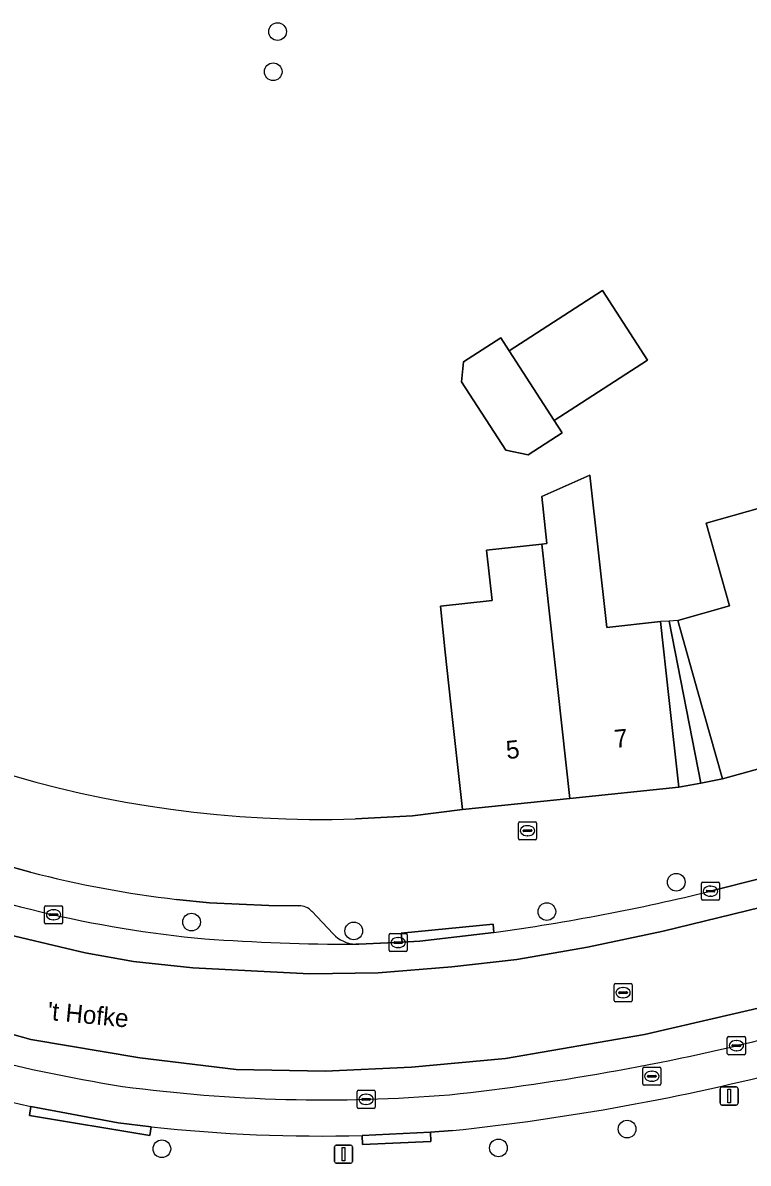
# Model space of a CAD drawing. Extents: x 162879 to 165540, y 384011 to 385181.
# Drawn here: x 164147.1 to 164187.3, y 384287.8 to 384350.8 of the extents above; entities that cross this region are included whole.
import ezdxf

# ---------------------------------------------------------------- set-up
doc = ezdxf.new("R2010")
doc.units = 0
for name, color, linetype in [('IMGEO_Boom', 7, 'Continuous'), ('IMGEO_Brandkraan', 7, 'Continuous'), ('IMGEO_Erf', 7, 'Continuous'), ('IMGEO_Kolk', 7, 'Continuous'), ('IMGEO_Lichtmast', 7, 'Continuous'), ('IMGEO_Muur', 7, 'Continuous'), ('IMGEO_Openbare_ruimte_label', 7, 'Continuous'), ('IMGEO_Pand', 7, 'Continuous'), ('IMGEO_Pand_nummerreeks', 7, 'Continuous'), ('IMGEO_Pand_overbouw', 7, 'Continuous'), ('IMGEO_Parkeervlak_open', 7, 'Continuous'), ('IMGEO_Rijbaan_lokaal_gesloten', 7, 'Continuous'), ('IMGEO_Rioolput', 7, 'Continuous'), ('IMGEO_Voetpad_open', 7, 'Continuous')]:
    doc.layers.add(name, color=color, linetype=linetype)

msp = doc.modelspace()

# ---------------------------------------------------------------- linework, layer by layer
at = {"layer": 'IMGEO_Boom'}
for centre in [(164161.241, 384350.349), (164160.999, 384348.135), (164183.301, 384303.318), (164176.141, 384301.692), (164156.481, 384301.116), (164165.457, 384300.624), (164180.581, 384289.671), (164154.839, 384288.577), (164173.464, 384288.626)]:
    msp.add_circle(centre, 0.489, dxfattribs=at)
at = {"layer": 'IMGEO_Brandkraan'}
for p, q in [((164174.573, 384305.739), (164174.573, 384306.591)), ((164174.648, 384306.665), (164175.5, 384306.665)), ((164175.061, 384306.445), (164175.086, 384306.445)), ((164175.574, 384306.591), (164175.574, 384305.739)), ((164175.5, 384305.665), (164174.648, 384305.665)), ((164174.832, 384306.159), (164174.832, 384306.171)), ((164175.27, 384306.122), (164174.872, 384306.122)), ((164174.875, 384306.208), (164175.273, 384306.208)), ((164175.084, 384305.885), (164175.059, 384305.885)), ((164175.316, 384306.171), (164175.316, 384306.159))]:
    msp.add_line(p, q, dxfattribs=at)
for points in [[(164174.573, 384305.739), (164174.573, 384306.591)], [(164174.648, 384306.665), (164175.5, 384306.665)], [(164175.574, 384306.591), (164175.574, 384305.739)], [(164175.5, 384305.665), (164174.648, 384305.665)]]:
    msp.add_lwpolyline(points, dxfattribs=at)
for centre, radius, start, end in [((164174.65, 384306.589), 0.0765, 91.55205, 178.44795), ((164174.65, 384306.589), 0.0765, 91.55205, 178.44795), ((164175.498, 384306.589), 0.0765, 1.55205, 88.44795), ((164175.498, 384306.589), 0.0765, 1.55205, 88.44795), ((164174.65, 384305.741), 0.0765, 181.55205, 268.44795), ((164174.65, 384305.741), 0.0765, 181.55205, 268.44795), ((164174.872, 384306.168), 0.0403, 85.87752, 175.75265), ((164174.869, 384306.158), 0.0366, 178.93798, 274.71019), ((164175.273, 384306.165), 0.043, 264.86636, 352.45326), ((164175.277, 384306.17), 0.0386, 1.73085, 96.63898), ((164175.498, 384305.741), 0.0765, 271.55205, 358.44795), ((164175.498, 384305.741), 0.0765, 271.55205, 358.44795)]:
    msp.add_arc(centre, radius, start, end, dxfattribs=at)
for centre, major_axis, ratio, start_param, end_param in [((164175.06, 384306.165), (-0.387, 0.002), 0.722429, 4.712389, 7.853982), ((164175.085, 384306.165), (-0.39, 0.002), 0.717154, 1.570796, 4.712389)]:
    msp.add_ellipse(centre, major_axis=major_axis, ratio=ratio, start_param=start_param, end_param=end_param, dxfattribs=at)
at = {"layer": 'IMGEO_Erf'}
msp.add_lwpolyline([(164179.226, 384336.03), (164181.711, 384332.184), (164176.544, 384328.846), (164176.985, 384328.164), (164175.116, 384326.957), (164173.869, 384327.199), (164171.42, 384330.99), (164171.528, 384332.087), (164173.591, 384333.419), (164174.06, 384332.693)], close=True, dxfattribs=at)
msp.add_lwpolyline([(164165.551, 384306.814), (164168.706, 384306.983), (164171.472, 384307.336), (164170.923, 384312.306), (164170.51, 384316.041), (164170.251, 384318.587), (164173.114, 384318.904), (164172.807, 384321.681), (164175.856, 384322.018), (164176.146, 384322.05), (164175.859, 384324.645), (164178.528, 384325.817), (164179.459, 384317.397), (164182.435, 384317.726), (164182.897, 384313.539), (164183.446, 384308.569), (164184.652, 384308.801), (164185.859, 384309.032), (164184.501, 384313.844), (164183.387, 384317.788), (164186.246, 384318.595), (164184.956, 384323.163), (164187.957, 384324.011)], dxfattribs=at)
msp.add_arc((164163.663, 384368.123), 61.338, 233.66055, 271.7637, dxfattribs=at)
at = {"layer": 'IMGEO_Kolk'}
for p, q in [((164184.698, 384302.394), (164184.698, 384303.246)), ((164184.773, 384303.32), (164185.625, 384303.32)), ((164185.186, 384303.1), (164185.211, 384303.1)), ((164185.699, 384303.246), (164185.699, 384302.394)), ((164184.957, 384302.814), (164184.957, 384302.826)), ((164185.395, 384302.777), (164184.997, 384302.777)), ((164185, 384302.863), (164185.398, 384302.863)), ((164185.209, 384302.54), (164185.184, 384302.54)), ((164185.441, 384302.826), (164185.441, 384302.814)), ((164148.35, 384301.092), (164148.35, 384301.944)), ((164148.425, 384302.018), (164149.277, 384302.018)), ((164149.351, 384301.944), (164149.351, 384301.092)), ((164185.625, 384302.32), (164184.773, 384302.32)), ((164148.609, 384301.512), (164148.609, 384301.524)), ((164149.047, 384301.475), (164148.649, 384301.475)), ((164148.652, 384301.561), (164149.05, 384301.561)), ((164148.861, 384301.238), (164148.836, 384301.238)), ((164148.838, 384301.798), (164148.863, 384301.798)), ((164149.093, 384301.524), (164149.093, 384301.512)), ((164149.277, 384301.018), (164148.425, 384301.018)), ((164167.413, 384299.554), (164167.413, 384300.406)), ((164167.488, 384300.48), (164168.34, 384300.48)), ((164167.672, 384299.974), (164167.672, 384299.986)), ((164168.11, 384299.937), (164167.712, 384299.937)), ((164167.715, 384300.023), (164168.113, 384300.023)), ((164167.901, 384300.26), (164167.926, 384300.26)), ((164168.156, 384299.986), (164168.156, 384299.974)), ((164168.414, 384300.406), (164168.414, 384299.554)), ((164168.34, 384299.48), (164167.488, 384299.48)), ((164167.924, 384299.7), (164167.899, 384299.7)), ((164186.126, 384293.856), (164186.126, 384294.708)), ((164186.201, 384294.782), (164187.053, 384294.782)), ((164186.385, 384294.276), (164186.385, 384294.288)), ((164186.428, 384294.325), (164186.826, 384294.325)), ((164186.614, 384294.562), (164186.639, 384294.562)), ((164186.869, 384294.288), (164186.869, 384294.276)), ((164187.127, 384294.708), (164187.127, 384293.856)), ((164187.053, 384293.782), (164186.201, 384293.782)), ((164186.823, 384294.239), (164186.425, 384294.239)), ((164186.637, 384294.002), (164186.612, 384294.002)), ((164165.638, 384290.887), (164165.638, 384291.739)), ((164165.713, 384291.813), (164166.565, 384291.813)), ((164166.639, 384291.739), (164166.639, 384290.887)), ((164165.897, 384291.307), (164165.897, 384291.319)), ((164166.335, 384291.27), (164165.937, 384291.27)), ((164165.94, 384291.356), (164166.338, 384291.356)), ((164166.126, 384291.593), (164166.151, 384291.593)), ((164166.381, 384291.319), (164166.381, 384291.307)), ((164166.565, 384290.813), (164165.713, 384290.813)), ((164166.149, 384291.033), (164166.124, 384291.033))]:
    msp.add_line(p, q, dxfattribs=at)
for points in [[(164184.698, 384302.394), (164184.698, 384303.246)], [(164184.773, 384303.32), (164185.625, 384303.32)], [(164185.699, 384303.246), (164185.699, 384302.394)], [(164148.35, 384301.092), (164148.35, 384301.944)], [(164148.425, 384302.018), (164149.277, 384302.018)], [(164149.351, 384301.944), (164149.351, 384301.092)], [(164185.625, 384302.32), (164184.773, 384302.32)], [(164149.277, 384301.018), (164148.425, 384301.018)], [(164167.413, 384299.554), (164167.413, 384300.406)], [(164167.488, 384300.48), (164168.34, 384300.48)], [(164168.414, 384300.406), (164168.414, 384299.554)], [(164168.34, 384299.48), (164167.488, 384299.48)], [(164186.126, 384293.856), (164186.126, 384294.708)], [(164186.201, 384294.782), (164187.053, 384294.782)], [(164187.127, 384294.708), (164187.127, 384293.856)], [(164187.053, 384293.782), (164186.201, 384293.782)], [(164165.638, 384290.887), (164165.638, 384291.739)], [(164165.713, 384291.813), (164166.565, 384291.813)], [(164166.639, 384291.739), (164166.639, 384290.887)], [(164166.565, 384290.813), (164165.713, 384290.813)]]:
    msp.add_lwpolyline(points, dxfattribs=at)
for centre, radius, start, end in [((164184.775, 384303.244), 0.0765, 91.55205, 178.44795), ((164184.775, 384303.244), 0.0765, 91.55205, 178.44795), ((164185.623, 384303.244), 0.0765, 1.55205, 88.44795), ((164185.623, 384303.244), 0.0765, 1.55205, 88.44795), ((164184.997, 384302.823), 0.0403, 85.87752, 175.75265), ((164184.994, 384302.813), 0.0366, 178.93798, 274.71019), ((164185.398, 384302.82), 0.043, 264.86636, 352.45326), ((164185.402, 384302.825), 0.0386, 1.73085, 96.63898), ((164148.427, 384301.942), 0.0765, 91.55205, 178.44795), ((164148.427, 384301.942), 0.0765, 91.55205, 178.44795), ((164149.275, 384301.942), 0.0765, 1.55205, 88.44795), ((164149.275, 384301.942), 0.0765, 1.55205, 88.44795), ((164184.775, 384302.396), 0.0765, 181.55205, 268.44795), ((164184.775, 384302.396), 0.0765, 181.55205, 268.44795), ((164185.623, 384302.396), 0.0765, 271.55205, 358.44795), ((164185.623, 384302.396), 0.0765, 271.55205, 358.44795), ((164148.649, 384301.521), 0.0403, 85.87752, 175.75265), ((164148.646, 384301.511), 0.0366, 178.93798, 274.71019), ((164149.05, 384301.518), 0.043, 264.86636, 352.45326), ((164149.054, 384301.523), 0.0386, 1.73085, 96.63898), ((164148.427, 384301.094), 0.0765, 181.55205, 268.44795), ((164148.427, 384301.094), 0.0765, 181.55205, 268.44795), ((164149.275, 384301.094), 0.0765, 271.55205, 358.44795), ((164149.275, 384301.094), 0.0765, 271.55205, 358.44795), ((164167.49, 384300.404), 0.0765, 91.55205, 178.44795), ((164167.49, 384300.404), 0.0765, 91.55205, 178.44795), ((164167.712, 384299.983), 0.0403, 85.87752, 175.75265), ((164167.709, 384299.973), 0.0366, 178.93798, 274.71019), ((164168.113, 384299.98), 0.043, 264.86636, 352.45326), ((164168.117, 384299.985), 0.0386, 1.73085, 96.63898), ((164168.338, 384300.404), 0.0765, 1.55205, 88.44795), ((164168.338, 384300.404), 0.0765, 1.55205, 88.44795), ((164167.49, 384299.556), 0.0765, 181.55205, 268.44795), ((164167.49, 384299.556), 0.0765, 181.55205, 268.44795), ((164168.338, 384299.556), 0.0765, 271.55205, 358.44795), ((164168.338, 384299.556), 0.0765, 271.55205, 358.44795), ((164186.203, 384294.706), 0.0765, 91.55205, 178.44795), ((164186.203, 384294.706), 0.0765, 91.55205, 178.44795), ((164186.425, 384294.285), 0.0403, 85.87752, 175.75265), ((164186.422, 384294.275), 0.0366, 178.93798, 274.71019), ((164186.826, 384294.282), 0.043, 264.86636, 352.45326), ((164186.83, 384294.287), 0.0386, 1.73085, 96.63898), ((164187.051, 384294.706), 0.0765, 1.55205, 88.44795), ((164187.051, 384294.706), 0.0765, 1.55205, 88.44795), ((164186.203, 384293.858), 0.0765, 181.55205, 268.44795), ((164186.203, 384293.858), 0.0765, 181.55205, 268.44795), ((164187.051, 384293.858), 0.0765, 271.55205, 358.44795), ((164187.051, 384293.858), 0.0765, 271.55205, 358.44795), ((164165.715, 384291.737), 0.0765, 91.55205, 178.44795), ((164165.715, 384291.737), 0.0765, 91.55205, 178.44795), ((164166.563, 384291.737), 0.0765, 1.55205, 88.44795), ((164166.563, 384291.737), 0.0765, 1.55205, 88.44795), ((164165.937, 384291.316), 0.0403, 85.87752, 175.75265), ((164165.934, 384291.306), 0.0366, 178.93798, 274.71019), ((164166.338, 384291.313), 0.043, 264.86636, 352.45326), ((164166.342, 384291.318), 0.0386, 1.73085, 96.63898), ((164165.715, 384290.889), 0.0765, 181.55205, 268.44795), ((164165.715, 384290.889), 0.0765, 181.55205, 268.44795), ((164166.563, 384290.889), 0.0765, 271.55205, 358.44795), ((164166.563, 384290.889), 0.0765, 271.55205, 358.44795)]:
    msp.add_arc(centre, radius, start, end, dxfattribs=at)
for centre, major_axis, ratio, start_param, end_param in [((164185.185, 384302.82), (-0.387, 0.002), 0.722429, 4.712389, 7.853982), ((164185.21, 384302.82), (-0.39, 0.002), 0.717154, 1.570796, 4.712389), ((164148.837, 384301.518), (-0.387, 0.002), 0.722429, 4.712389, 7.853982), ((164148.862, 384301.518), (-0.39, 0.002), 0.717154, 1.570796, 4.712389), ((164167.9, 384299.98), (-0.387, 0.002), 0.722429, 4.712389, 7.853982), ((164167.925, 384299.98), (-0.39, 0.002), 0.717154, 1.570796, 4.712389), ((164186.613, 384294.282), (-0.387, 0.002), 0.722429, 4.712389, 7.853982), ((164186.638, 384294.282), (-0.39, 0.002), 0.717154, 1.570796, 4.712389), ((164166.125, 384291.313), (-0.387, 0.002), 0.722429, 4.712389, 7.853982), ((164166.15, 384291.313), (-0.39, 0.002), 0.717154, 1.570796, 4.712389)]:
    msp.add_ellipse(centre, major_axis=major_axis, ratio=ratio, start_param=start_param, end_param=end_param, dxfattribs=at)
at = {"layer": 'IMGEO_Lichtmast'}
for p, q in [((164185.727, 384291.098), (164185.727, 384291.898)), ((164185.727, 384291.898), (164185.727, 384291.098)), ((164185.827, 384291.998), (164186.617, 384291.998)), ((164186.617, 384291.998), (164185.827, 384291.998)), ((164186.717, 384291.898), (164186.717, 384291.098)), ((164186.717, 384291.098), (164186.717, 384291.898)), ((164186.617, 384290.998), (164185.827, 384290.998)), ((164185.827, 384290.998), (164186.617, 384290.998)), ((164164.391, 384287.881), (164164.391, 384288.681)), ((164164.391, 384288.681), (164164.391, 384287.881)), ((164164.491, 384288.781), (164165.281, 384288.781)), ((164165.281, 384288.781), (164164.491, 384288.781)), ((164165.381, 384288.681), (164165.381, 384287.881)), ((164165.381, 384287.881), (164165.381, 384288.681)), ((164165.281, 384287.781), (164164.491, 384287.781)), ((164164.491, 384287.781), (164165.281, 384287.781))]:
    msp.add_line(p, q, dxfattribs=at)
for points in [[(164186.147, 384291.873), (164186.297, 384291.873), (164186.297, 384291.123), (164186.147, 384291.123), (164186.147, 384291.873)], [(164164.811, 384288.656), (164164.961, 384288.656), (164164.961, 384287.906), (164164.811, 384287.906), (164164.811, 384288.656)]]:
    msp.add_lwpolyline(points, dxfattribs=at)
for centre, start, end in [((164185.827, 384291.898), 90, 180), ((164185.827, 384291.898), 90, 180), ((164186.617, 384291.898), 0, 90), ((164186.617, 384291.898), 360, 90), ((164185.827, 384291.098), 180, 270), ((164185.827, 384291.098), 180, 270), ((164186.617, 384291.098), 270, 0), ((164186.617, 384291.098), 270, 0), ((164164.491, 384288.681), 90, 180), ((164164.491, 384288.681), 90, 180), ((164165.281, 384288.681), 0, 90), ((164165.281, 384288.681), 360, 90), ((164164.491, 384287.881), 180, 270), ((164164.491, 384287.881), 180, 270), ((164165.281, 384287.881), 270, 0), ((164165.281, 384287.881), 270, 0)]:
    msp.add_arc(centre, 0.1, start, end, dxfattribs=at)
at = {"layer": 'IMGEO_Muur'}
msp.add_lwpolyline([(164165.551, 384306.814), (164168.706, 384306.983)], dxfattribs=at)
msp.add_arc((164163.663, 384368.123), 61.338, 233.66055, 271.7637, dxfattribs=at)
at = {"layer": 'IMGEO_Pand'}
for points in [[(164174.06, 384332.693), (164176.544, 384328.846), (164181.711, 384332.184), (164179.226, 384336.03)], [(164174.06, 384332.693), (164173.591, 384333.419), (164171.528, 384332.087), (164171.42, 384330.99), (164173.869, 384327.199), (164175.116, 384326.957), (164176.985, 384328.164), (164176.544, 384328.846)], [(164177.413, 384307.948), (164183.446, 384308.569), (164182.897, 384313.539), (164182.435, 384317.726), (164179.459, 384317.397), (164178.528, 384325.817), (164175.859, 384324.645), (164176.146, 384322.05), (164175.856, 384322.018)], [(164191.8, 384310.672), (164187.957, 384324.011), (164184.956, 384323.163), (164186.246, 384318.595), (164183.387, 384317.788), (164184.501, 384313.844), (164185.859, 384309.032)], [(164177.413, 384307.948), (164175.856, 384322.018), (164172.807, 384321.681), (164173.114, 384318.904), (164170.251, 384318.587), (164170.51, 384316.041), (164170.923, 384312.306), (164171.472, 384307.336)]]:
    msp.add_lwpolyline(points, close=True, dxfattribs=at)
at = {"layer": 'IMGEO_Pand_overbouw'}
for points in [[(164182.911, 384317.757), (164182.435, 384317.726), (164182.897, 384313.539), (164183.446, 384308.569), (164184.652, 384308.801)], [(164182.911, 384317.757), (164184.652, 384308.801), (164185.859, 384309.032), (164184.501, 384313.844), (164183.387, 384317.788)]]:
    msp.add_lwpolyline(points, close=True, dxfattribs=at)
at = {"layer": 'IMGEO_Parkeervlak_open'}
for points in [[(164147.569, 384303.874), (164145.976, 384304.307)], [(164162.42, 384302.011), (164160.76, 384302.027), (164157.475, 384302.186), (164155.656, 384302.369)], [(164164.316, 384300.467), (164163.142, 384301.708)], [(164147.596, 384290.918), (164152.428, 384290.018), (164154.242, 384289.799)], [(164165.919, 384289.313), (164169.699, 384289.493), (164170.915, 384289.587)]]:
    msp.add_lwpolyline(points, dxfattribs=at)
for centre, radius, start, end in [((164163.062, 384364.07), 64.147, 248.31592, 264.77683), ((164162.512, 384361.688), 59.714, 255.50832, 263.40726), ((164162.453, 384301.078), 0.933, 42.43399, 92.03358), ((164165.839, 384421.638), 121.754, 265.94156, 269.87011), ((164165.652, 384301.7), 1.818, 222.69654, 267.18921), ((164166.149, 384377.372), 86.4, 249.0881, 261.01948), ((164156.89, 384420.594), 129.769, 276.13311, 284.43512), ((164165.862, 384375.853), 86.877, 250.90958, 257.8629), ((164157.518, 384417.329), 128.443, 275.98686, 284.57702), ((164163.848, 384375.223), 83.941, 262.34227, 274.71948), ((164163.641, 384375.101), 85.818, 263.71229, 271.52112)]:
    msp.add_arc(centre, radius, start, end, dxfattribs=at)
at = {"layer": 'IMGEO_Rijbaan_lokaal_gesloten'}
for points in [[(164206.411, 384299.729), (164212.508, 384301.669), (164212.859, 384301.79), (164212.252, 384303.452), (164197.812, 384299.009), (164188.317, 384296.456), (164181.548, 384294.891), (164173.847, 384293.566), (164168.66, 384293.088), (164163.876, 384292.878), (164158.942, 384292.968), (164153.617, 384293.6), (164147.585, 384294.621), (164141.839, 384296.216), (164137.697, 384297.535), (164132.011, 384299.762), (164126.813, 384302.345), (164121.608, 384305.565), (164115.555, 384309.845), (164096.665, 384327.787)], [(164188.043, 384303.544), (164185.246, 384302.838)], [(164190.288, 384302.483), (164182.578, 384300.62), (164178.392, 384299.727), (164174.483, 384299.052), (164170.88, 384298.638), (164166.813, 384298.301), (164163.011, 384298.261), (164156.549, 384298.579), (164153.276, 384298.936), (164150.597, 384299.412), (164145.28, 384300.663)], [(164145.28, 384300.663), (164150.597, 384299.412), (164153.276, 384298.936), (164156.549, 384298.579), (164163.011, 384298.261), (164166.813, 384298.301), (164170.88, 384298.638), (164174.483, 384299.052), (164178.392, 384299.727), (164182.578, 384300.62), (164190.288, 384302.483)], [(164173.216, 384300.54), (164169.12, 384300.051), (164168.136, 384300.01), (164165.739, 384299.884), (164165.563, 384299.884)], [(164141.839, 384296.216), (164147.585, 384294.621), (164153.617, 384293.6), (164158.942, 384292.968), (164163.876, 384292.878), (164168.66, 384293.088), (164173.847, 384293.566), (164181.548, 384294.891), (164188.317, 384296.456)]]:
    msp.add_lwpolyline(points, dxfattribs=at)
for centre, radius, start, end in [((164163.062, 384364.07), 64.147, 248.31592, 264.77683), ((164157.37, 384416.129), 116.67, 277.80577, 283.82322), ((164165.839, 384421.638), 121.754, 265.94156, 269.87011), ((164166.149, 384377.372), 86.4, 249.0881, 261.01948), ((164156.89, 384420.594), 129.769, 276.13311, 284.43512), ((164163.848, 384375.223), 83.941, 262.34227, 274.71948)]:
    msp.add_arc(centre, radius, start, end, dxfattribs=at)
at = {"layer": 'IMGEO_Rioolput'}
for p, q in [((164179.857, 384296.784), (164179.857, 384297.636)), ((164179.932, 384297.71), (164180.784, 384297.71)), ((164180.345, 384297.49), (164180.37, 384297.49)), ((164180.858, 384297.636), (164180.858, 384296.784)), ((164180.116, 384297.204), (164180.116, 384297.216)), ((164180.554, 384297.167), (164180.156, 384297.167)), ((164180.159, 384297.253), (164180.557, 384297.253)), ((164180.368, 384296.93), (164180.343, 384296.93)), ((164180.6, 384297.216), (164180.6, 384297.204)), ((164180.784, 384296.71), (164179.932, 384296.71)), ((164181.45, 384292.162), (164181.45, 384293.014)), ((164181.525, 384293.088), (164182.377, 384293.088)), ((164182.451, 384293.014), (164182.451, 384292.162)), ((164181.709, 384292.582), (164181.709, 384292.594)), ((164182.147, 384292.545), (164181.749, 384292.545)), ((164181.752, 384292.631), (164182.15, 384292.631)), ((164181.938, 384292.868), (164181.963, 384292.868)), ((164182.193, 384292.594), (164182.193, 384292.582)), ((164182.377, 384292.088), (164181.525, 384292.088)), ((164181.961, 384292.308), (164181.936, 384292.308))]:
    msp.add_line(p, q, dxfattribs=at)
for points in [[(164179.857, 384296.784), (164179.857, 384297.636)], [(164179.932, 384297.71), (164180.784, 384297.71)], [(164180.858, 384297.636), (164180.858, 384296.784)], [(164180.784, 384296.71), (164179.932, 384296.71)], [(164181.45, 384292.162), (164181.45, 384293.014)], [(164181.525, 384293.088), (164182.377, 384293.088)], [(164182.451, 384293.014), (164182.451, 384292.162)], [(164182.377, 384292.088), (164181.525, 384292.088)]]:
    msp.add_lwpolyline(points, dxfattribs=at)
for centre, radius, start, end in [((164179.934, 384297.634), 0.0765, 91.55205, 178.44795), ((164179.934, 384297.634), 0.0765, 91.55205, 178.44795), ((164180.782, 384297.634), 0.0765, 1.55205, 88.44795), ((164180.782, 384297.634), 0.0765, 1.55205, 88.44795), ((164179.934, 384296.786), 0.0765, 181.55205, 268.44795), ((164179.934, 384296.786), 0.0765, 181.55205, 268.44795), ((164180.156, 384297.213), 0.0403, 85.87752, 175.75265), ((164180.153, 384297.203), 0.0366, 178.93798, 274.71019), ((164180.557, 384297.21), 0.043, 264.86636, 352.45326), ((164180.561, 384297.215), 0.0386, 1.73085, 96.63898), ((164180.782, 384296.786), 0.0765, 271.55205, 358.44795), ((164180.782, 384296.786), 0.0765, 271.55205, 358.44795), ((164181.527, 384293.012), 0.0765, 91.55205, 178.44795), ((164181.527, 384293.012), 0.0765, 91.55205, 178.44795), ((164182.375, 384293.012), 0.0765, 1.55205, 88.44795), ((164182.375, 384293.012), 0.0765, 1.55205, 88.44795), ((164181.749, 384292.591), 0.0403, 85.87752, 175.75265), ((164181.746, 384292.581), 0.0366, 178.93798, 274.71019), ((164182.15, 384292.588), 0.043, 264.86636, 352.45326), ((164182.154, 384292.593), 0.0386, 1.73085, 96.63898), ((164181.527, 384292.164), 0.0765, 181.55205, 268.44795), ((164181.527, 384292.164), 0.0765, 181.55205, 268.44795), ((164182.375, 384292.164), 0.0765, 271.55205, 358.44795), ((164182.375, 384292.164), 0.0765, 271.55205, 358.44795)]:
    msp.add_arc(centre, radius, start, end, dxfattribs=at)
for centre, major_axis, ratio, start_param, end_param in [((164180.344, 384297.21), (-0.387, 0.002), 0.722429, 4.712389, 7.853982), ((164180.369, 384297.21), (-0.39, 0.002), 0.717154, 1.570796, 4.712389), ((164181.937, 384292.588), (-0.387, 0.002), 0.722429, 4.712389, 7.853982), ((164181.962, 384292.588), (-0.39, 0.002), 0.717154, 1.570796, 4.712389)]:
    msp.add_ellipse(centre, major_axis=major_axis, ratio=ratio, start_param=start_param, end_param=end_param, dxfattribs=at)
at = {"layer": 'IMGEO_Voetpad_open'}
for points in [[(164191.8, 384310.672), (164185.859, 384309.032), (164184.652, 384308.801), (164183.446, 384308.569), (164177.413, 384307.948), (164171.472, 384307.336), (164168.706, 384306.983), (164165.551, 384306.814)], [(164185.246, 384302.838), (164188.043, 384303.544), (164191.392, 384304.44)], [(164145.976, 384304.307), (164147.569, 384303.874)], [(164155.656, 384302.369), (164157.475, 384302.186), (164160.76, 384302.027), (164162.42, 384302.011)], [(164163.142, 384301.708), (164164.316, 384300.467)], [(164165.563, 384299.884), (164165.739, 384299.884), (164168.136, 384300.01), (164168.089, 384300.507), (164173.173, 384300.994), (164173.216, 384300.54)], [(164154.242, 384289.799), (164154.174, 384289.305), (164147.514, 384290.425), (164147.596, 384290.918)], [(164170.915, 384289.587), (164169.699, 384289.493), (164169.728, 384288.98), (164165.94, 384288.814), (164165.919, 384289.313)]]:
    msp.add_lwpolyline(points, dxfattribs=at)
for points in [[(164168.136, 384300.01), (164169.12, 384300.051), (164173.216, 384300.54), (164173.173, 384300.994), (164168.089, 384300.507)], [(164154.242, 384289.799), (164152.428, 384290.018), (164147.596, 384290.918), (164147.514, 384290.425), (164154.174, 384289.305)], [(164169.699, 384289.493), (164165.919, 384289.313), (164165.94, 384288.814), (164169.728, 384288.98)]]:
    msp.add_lwpolyline(points, close=True, dxfattribs=at)
for centre, radius, start, end in [((164163.663, 384368.123), 61.338, 233.66055, 271.7637), ((164162.512, 384361.688), 59.714, 255.50832, 263.40726), ((164157.37, 384416.129), 116.67, 277.80577, 283.82322), ((164162.453, 384301.078), 0.933, 42.43399, 92.03358), ((164165.652, 384301.7), 1.818, 222.69654, 267.18921), ((164165.862, 384375.853), 86.877, 250.90958, 257.8629), ((164157.518, 384417.329), 128.443, 275.98686, 284.57702), ((164163.641, 384375.101), 85.818, 263.71229, 271.52112)]:
    msp.add_arc(centre, radius, start, end, dxfattribs=at)

# ---------------------------------------------------------------- texts
at = {"layer": 'IMGEO_Openbare_ruimte_label'}
msp.add_text("'t Hofke", height=1, rotation=354.48902, dxfattribs=at).set_placement((164148.478, 384295.712))
at = {"layer": 'IMGEO_Pand_nummerreeks'}
for s, p in [('7', (164179.92, 384310.738)), ('5', (164173.933, 384310.122))]:
    msp.add_text(s, height=1, rotation=5.8792, dxfattribs=at).set_placement(p)

doc.saveas('drawing.dxf')
